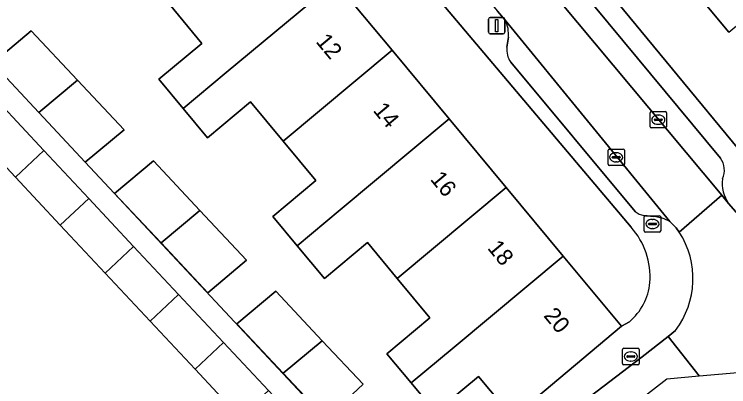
# Model space of a CAD drawing. Extents: x 163147 to 163550, y 380933 to 381639.
# Drawn here: x 163428.24 to 163471.73, y 380964.63 to 380987.27 of the extents above; entities that cross this region are included whole.
import ezdxf

# ---------------------------------------------------------------- set-up
doc = ezdxf.new("R2010")
doc.units = 0
for name, color, linetype in [('IMGEO_Brandkraan', 7, 'Continuous'), ('IMGEO_Erf', 7, 'Continuous'), ('IMGEO_Kolk', 7, 'Continuous'), ('IMGEO_Lichtmast', 7, 'Continuous'), ('IMGEO_Pand', 7, 'Continuous'), ('IMGEO_Pand_nummerreeks', 7, 'Continuous'), ('IMGEO_Parkeervlak_open', 7, 'Continuous'), ('IMGEO_Rijbaan_lokaal_open', 7, 'Continuous'), ('IMGEO_Voetpad_open', 7, 'Continuous')]:
    doc.layers.add(name, color=color, linetype=linetype)

msp = doc.modelspace()

# ---------------------------------------------------------------- linework, layer by layer
at = {"layer": 'IMGEO_Brandkraan'}
for p, q in [((163466.584, 380974.094), (163466.584, 380974.946)), ((163466.659, 380975.02), (163467.511, 380975.02)), ((163467.072, 380974.8), (163467.097, 380974.8)), ((163467.585, 380974.946), (163467.585, 380974.094)), ((163466.843, 380974.514), (163466.843, 380974.526)), ((163467.281, 380974.477), (163466.883, 380974.477)), ((163466.886, 380974.563), (163467.284, 380974.563)), ((163467.095, 380974.24), (163467.07, 380974.24)), ((163467.327, 380974.526), (163467.327, 380974.514)), ((163467.511, 380974.02), (163466.659, 380974.02))]:
    msp.add_line(p, q, dxfattribs=at)
for points in [[(163466.584, 380974.094), (163466.584, 380974.946)], [(163466.659, 380975.02), (163467.511, 380975.02)], [(163467.585, 380974.946), (163467.585, 380974.094)], [(163467.511, 380974.02), (163466.659, 380974.02)]]:
    msp.add_lwpolyline(points, dxfattribs=at)
for centre, radius, start, end in [((163466.661, 380974.944), 0.0765, 91.552, 178.448), ((163466.661, 380974.944), 0.0765, 91.552, 178.448), ((163467.509, 380974.944), 0.0765, 1.552, 88.448), ((163467.509, 380974.944), 0.0765, 1.552, 88.448), ((163466.883, 380974.523), 0.0403, 85.8775, 175.7526), ((163466.88, 380974.513), 0.0366, 178.938, 274.7102), ((163467.284, 380974.52), 0.043, 264.8664, 352.4533), ((163467.288, 380974.525), 0.0386, 1.7309, 96.639), ((163466.661, 380974.096), 0.0765, 181.552, 268.448), ((163466.661, 380974.096), 0.0765, 181.552, 268.448), ((163467.509, 380974.096), 0.0765, 271.552, 358.448), ((163467.509, 380974.096), 0.0765, 271.552, 358.448)]:
    msp.add_arc(centre, radius, start, end, dxfattribs=at)
for centre, major_axis, ratio, start_param, end_param in [((163467.071, 380974.52), (-0.387, 0.002), 0.722429, 4.712389, 7.853982), ((163467.096, 380974.52), (-0.39, 0.002), 0.717154, 1.570796, 4.712389)]:
    msp.add_ellipse(centre, major_axis=major_axis, ratio=ratio, start_param=start_param, end_param=end_param, dxfattribs=at)
at = {"layer": 'IMGEO_Erf'}
for points in [[(163449.567, 381084.29), (163437.58, 381020.705), (163442.086, 381015.361), (163446.308, 381010.353), (163455.037, 381000), (163475.613, 380975.099), (163477.178, 380973.206), (163480.619, 380969.042), (163481.073, 380968.493), (163500, 380970.878), (163500.852, 380970.985)], [(163465.785, 380974.327), (163444.089, 381000), (163430.255, 381016.703), (163412.29, 381000)], [(163430.721, 380996.239), (163428.728, 380998.634), (163426.107, 380996.453), (163424.629, 380998.229), (163423.156, 381000), (163425.774, 381002.186), (163423.784, 381004.577), (163422.673, 381003.646), (163420.144, 381006.846), (163426.609, 381012.836), (163429.41, 381009.418), (163430.345, 381010.201), (163433.893, 381005.936), (163437.364, 381001.765), (163438.832, 381000), (163440.834, 380997.593), (163444.305, 380993.421), (163447.775, 380989.25), (163451.246, 380985.078), (163454.717, 380980.906), (163458.188, 380976.735), (163461.658, 380972.563), (163465.205, 380968.3), (163465.68, 380968.578)], [(163471.728, 380986.177), (163468.244, 380990.373), (163464.761, 380994.568), (163461.277, 380998.765), (163460.251, 381000), (163457.711, 381003.059), (163464.426, 381008.598), (163466.369, 381006.243), (163468.677, 381008.159), (163470.427, 381006.038), (163471.859, 381004.302), (163469.551, 381002.386), (163471.431, 381000.107), (163471.519, 381000), (163473.387, 380997.736)], [(163458.585, 380962.751), (163456.5, 380965.257), (163453.879, 380963.076), (163452.396, 380964.857), (163450.918, 380966.633), (163453.54, 380968.814), (163451.547, 380971.21), (163449.737, 380973.385), (163447.116, 380971.203), (163445.455, 380973.2), (163443.977, 380974.976), (163446.598, 380977.157), (163444.605, 380979.553), (163442.612, 380981.948), (163439.991, 380979.767), (163438.513, 380981.543), (163437.035, 380983.319), (163439.656, 380985.5), (163437.663, 380987.896)], [(163426.905, 380984.295), (163429.274, 380986.266), (163432.095, 380983.264), (163434.926, 380980.25), (163432.558, 380978.28), (163448.109, 380961.66)], [(163426.542, 380958.821), (163434.543, 380950.278), (163434.254, 380950.007), (163433.995, 380950.283), (163431.905, 380948.325), (163432.157, 380948.056), (163431.414, 380947.36), (163431.171, 380947.619), (163428.956, 380945.545), (163429.175, 380945.312), (163428.949, 380945.1), (163432.3, 380941.64), (163451.173, 380956.232), (163446.447, 380961.48), (163444.722, 380959.854), (163441.979, 380962.779), (163439.245, 380965.695), (163436.51, 380968.612), (163433.775, 380971.528), (163431.04, 380974.444), (163428.306, 380977.361), (163425.571, 380980.277)]]:
    msp.add_lwpolyline(points, dxfattribs=at)
for points in [[(163439.54, 380975.339), (163442.383, 380972.312), (163440.014, 380970.343), (163437.172, 380973.368), (163434.343, 380976.38), (163436.711, 380978.35)], [(163444.153, 380970.428), (163446.985, 380967.414), (163449.466, 380964.773), (163447.224, 380962.668), (163444.616, 380965.444), (163441.785, 380968.458)]]:
    msp.add_lwpolyline(points, close=True, dxfattribs=at)
for centre, radius, start, end in [((163462.415, 380971.308), 4.525, 355.5309, 41.8581), ((163463.401, 380971.288), 3.541, 310.0664, 354.6074)]:
    msp.add_arc(centre, radius, start, end, dxfattribs=at)
at = {"layer": 'IMGEO_Kolk'}
for p, q in [((163466.94, 380980.432), (163466.94, 380981.284)), ((163467.015, 380981.358), (163467.867, 380981.358)), ((163467.941, 380981.284), (163467.941, 380980.432)), ((163467.199, 380980.852), (163467.199, 380980.864)), ((163467.637, 380980.815), (163467.239, 380980.815)), ((163467.242, 380980.901), (163467.64, 380980.901)), ((163467.428, 380981.138), (163467.453, 380981.138)), ((163467.683, 380980.864), (163467.683, 380980.852)), ((163467.867, 380980.358), (163467.015, 380980.358)), ((163467.451, 380980.578), (163467.426, 380980.578)), ((163464.453, 380979.073), (163465.305, 380979.073)), ((163464.378, 380978.147), (163464.378, 380978.999)), ((163464.68, 380978.616), (163465.078, 380978.616)), ((163464.866, 380978.853), (163464.891, 380978.853)), ((163465.379, 380978.999), (163465.379, 380978.147)), ((163464.637, 380978.567), (163464.637, 380978.579)), ((163465.075, 380978.53), (163464.677, 380978.53)), ((163464.889, 380978.293), (163464.864, 380978.293)), ((163465.121, 380978.579), (163465.121, 380978.567)), ((163465.305, 380978.073), (163464.453, 380978.073)), ((163465.267, 380966.035), (163465.267, 380966.887)), ((163465.342, 380966.961), (163466.194, 380966.961)), ((163466.268, 380966.887), (163466.268, 380966.035)), ((163465.526, 380966.455), (163465.526, 380966.467)), ((163465.964, 380966.418), (163465.566, 380966.418)), ((163465.569, 380966.504), (163465.967, 380966.504)), ((163465.755, 380966.741), (163465.78, 380966.741)), ((163466.01, 380966.467), (163466.01, 380966.455)), ((163465.778, 380966.181), (163465.753, 380966.181)), ((163466.194, 380965.961), (163465.342, 380965.961))]:
    msp.add_line(p, q, dxfattribs=at)
for points in [[(163466.94, 380980.432), (163466.94, 380981.284)], [(163467.015, 380981.358), (163467.867, 380981.358)], [(163467.941, 380981.284), (163467.941, 380980.432)], [(163467.867, 380980.358), (163467.015, 380980.358)], [(163464.453, 380979.073), (163465.305, 380979.073)], [(163464.378, 380978.147), (163464.378, 380978.999)], [(163465.379, 380978.999), (163465.379, 380978.147)], [(163465.305, 380978.073), (163464.453, 380978.073)], [(163465.267, 380966.035), (163465.267, 380966.887)], [(163465.342, 380966.961), (163466.194, 380966.961)], [(163466.268, 380966.887), (163466.268, 380966.035)], [(163466.194, 380965.961), (163465.342, 380965.961)]]:
    msp.add_lwpolyline(points, dxfattribs=at)
for centre, radius, start, end in [((163467.017, 380981.282), 0.0765, 91.552, 178.448), ((163467.017, 380981.282), 0.0765, 91.552, 178.448), ((163467.865, 380981.282), 0.0765, 1.552, 88.448), ((163467.865, 380981.282), 0.0765, 1.552, 88.448), ((163467.239, 380980.861), 0.0403, 85.8775, 175.7526), ((163467.236, 380980.851), 0.0366, 178.938, 274.7102), ((163467.64, 380980.858), 0.043, 264.8664, 352.4533), ((163467.644, 380980.863), 0.0386, 1.7309, 96.639), ((163467.017, 380980.434), 0.0765, 181.552, 268.448), ((163467.017, 380980.434), 0.0765, 181.552, 268.448), ((163467.865, 380980.434), 0.0765, 271.552, 358.448), ((163467.865, 380980.434), 0.0765, 271.552, 358.448), ((163464.455, 380978.997), 0.0765, 91.552, 178.448), ((163464.455, 380978.997), 0.0765, 91.552, 178.448), ((163465.303, 380978.997), 0.0765, 1.552, 88.448), ((163465.303, 380978.997), 0.0765, 1.552, 88.448), ((163464.677, 380978.576), 0.0403, 85.8775, 175.7526), ((163465.082, 380978.578), 0.0386, 1.7309, 96.639), ((163464.674, 380978.566), 0.0366, 178.938, 274.7102), ((163465.078, 380978.573), 0.043, 264.8664, 352.4533), ((163464.455, 380978.149), 0.0765, 181.552, 268.448), ((163464.455, 380978.149), 0.0765, 181.552, 268.448), ((163465.303, 380978.149), 0.0765, 271.552, 358.448), ((163465.303, 380978.149), 0.0765, 271.552, 358.448), ((163465.344, 380966.885), 0.0765, 91.552, 178.448), ((163465.344, 380966.885), 0.0765, 91.552, 178.448), ((163466.192, 380966.885), 0.0765, 1.552, 88.448), ((163466.192, 380966.885), 0.0765, 1.552, 88.448), ((163465.566, 380966.464), 0.0403, 85.8775, 175.7526), ((163465.563, 380966.454), 0.0366, 178.938, 274.7102), ((163465.967, 380966.461), 0.043, 264.8664, 352.4533), ((163465.971, 380966.466), 0.0386, 1.7309, 96.639), ((163465.344, 380966.037), 0.0765, 181.552, 268.448), ((163465.344, 380966.037), 0.0765, 181.552, 268.448), ((163466.192, 380966.037), 0.0765, 271.552, 358.448), ((163466.192, 380966.037), 0.0765, 271.552, 358.448)]:
    msp.add_arc(centre, radius, start, end, dxfattribs=at)
for centre, major_axis, ratio, start_param, end_param in [((163467.427, 380980.858), (-0.387, 0.002), 0.722429, 4.712389, 7.853982), ((163467.452, 380980.858), (-0.39, 0.002), 0.717154, 1.570796, 4.712389), ((163464.865, 380978.573), (-0.387, 0.002), 0.722429, 4.712389, 7.853982), ((163464.89, 380978.573), (-0.39, 0.002), 0.717154, 1.570796, 4.712389), ((163465.754, 380966.461), (-0.387, 0.002), 0.722429, 4.712389, 7.853982), ((163465.779, 380966.461), (-0.39, 0.002), 0.717154, 1.570796, 4.712389)]:
    msp.add_ellipse(centre, major_axis=major_axis, ratio=ratio, start_param=start_param, end_param=end_param, dxfattribs=at)
at = {"layer": 'IMGEO_Lichtmast'}
for p, q in [((163457.107, 380986.178), (163457.107, 380986.978)), ((163457.107, 380986.978), (163457.107, 380986.178)), ((163457.207, 380987.078), (163457.997, 380987.078)), ((163457.997, 380987.078), (163457.207, 380987.078)), ((163458.097, 380986.978), (163458.097, 380986.178)), ((163458.097, 380986.178), (163458.097, 380986.978)), ((163457.997, 380986.078), (163457.207, 380986.078)), ((163457.207, 380986.078), (163457.997, 380986.078))]:
    msp.add_line(p, q, dxfattribs=at)
msp.add_lwpolyline([(163457.527, 380986.953), (163457.677, 380986.953), (163457.677, 380986.203), (163457.527, 380986.203), (163457.527, 380986.953)], dxfattribs=at)
for centre, start, end in [((163457.207, 380986.978), 90, 180), ((163457.207, 380986.978), 90, 180), ((163457.997, 380986.978), 0, 90), ((163457.997, 380986.978), 360, 90), ((163457.207, 380986.178), 180, 270), ((163457.207, 380986.178), 180, 270), ((163457.997, 380986.178), 270, 0), ((163457.997, 380986.178), 270, 0)]:
    msp.add_arc(centre, 0.1, start, end, dxfattribs=at)
at = {"layer": 'IMGEO_Pand'}
for points in [[(163477.89, 380997.758), (163477.585, 380998.128), (163474.901, 380995.9), (163468.244, 380990.373), (163471.728, 380986.177), (163478.371, 380991.693), (163478.337, 380991.735), (163482.137, 380994.89), (163478.995, 380998.675)], [(163447.775, 380989.25), (163444.305, 380993.421), (163437.663, 380987.896), (163439.656, 380985.5), (163437.035, 380983.319), (163438.513, 380981.543), (163441.134, 380983.724)], [(163444.605, 380979.553), (163451.246, 380985.078), (163447.775, 380989.25), (163441.134, 380983.724), (163438.513, 380981.543), (163439.991, 380979.767), (163442.612, 380981.948)], [(163426.905, 380984.295), (163429.726, 380981.294), (163432.095, 380983.264), (163429.274, 380986.266)], [(163448.076, 380975.381), (163454.717, 380980.906), (163451.246, 380985.078), (163444.605, 380979.553), (163446.598, 380977.157), (163443.977, 380974.976), (163445.455, 380973.2)], [(163432.095, 380983.264), (163429.726, 380981.294), (163432.558, 380978.28), (163434.926, 380980.25)], [(163430.036, 380978.981), (163427.302, 380981.897), (163425.571, 380980.277), (163428.306, 380977.361)], [(163458.188, 380976.735), (163454.717, 380980.906), (163448.076, 380975.381), (163445.455, 380973.2), (163447.116, 380971.203), (163449.737, 380973.385), (163451.547, 380971.21)], [(163430.036, 380978.981), (163428.306, 380977.361), (163431.04, 380974.444), (163432.771, 380976.064)], [(163437.172, 380973.368), (163439.54, 380975.339), (163436.711, 380978.35), (163434.343, 380976.38)], [(163452.396, 380964.857), (163455.017, 380967.038), (163461.658, 380972.563), (163458.188, 380976.735), (163451.547, 380971.21), (163453.54, 380968.814), (163450.918, 380966.633)], [(163435.506, 380973.148), (163432.771, 380976.064), (163431.04, 380974.444), (163433.775, 380971.528)], [(163439.54, 380975.339), (163437.172, 380973.368), (163440.014, 380970.343), (163442.383, 380972.312)], [(163435.506, 380973.148), (163433.775, 380971.528), (163436.51, 380968.612), (163438.241, 380970.232)], [(163452.396, 380964.857), (163453.879, 380963.076), (163456.5, 380965.257), (163458.585, 380962.751), (163465.205, 380968.3), (163461.658, 380972.563), (163455.017, 380967.038)], [(163444.616, 380965.444), (163446.985, 380967.414), (163444.153, 380970.428), (163441.785, 380968.458)], [(163440.976, 380967.315), (163438.241, 380970.232), (163436.51, 380968.612), (163439.245, 380965.695)], [(163440.976, 380967.315), (163439.245, 380965.695), (163441.979, 380962.779), (163443.71, 380964.399)], [(163446.985, 380967.414), (163444.616, 380965.444), (163447.224, 380962.668), (163449.466, 380964.773)]]:
    msp.add_lwpolyline(points, close=True, dxfattribs=at)
at = {"layer": 'IMGEO_Parkeervlak_open'}
for points in [[(163448.598, 381003.486), (163451.466, 381000), (163471.302, 380976.274), (163471.722, 380975.772)], [(163471.219, 380978.526), (163453.398, 381000), (163451.336, 381002.479)], [(163468.143, 380974.673), (163458.125, 380986.915)], [(163458.316, 380985.869), (163458.222, 380985.27)], [(163458.458, 380984.351), (163466.037, 380975.28)], [(163466.558, 380975.043), (163467.166, 380974.968)]]:
    msp.add_lwpolyline(points, dxfattribs=at)
for centre, radius, start, end in [((163456.332, 380986.047), 1.992, 354.8659, 25.8306), ((163459.539, 380985.118), 1.325, 173.4289, 215.3759), ((163470.207, 380977.778), 1.258, 336.0326, 36.4779), ((163473.358, 380976.964), 2.024, 171.3787, 216.0617), ((163466.663, 380975.965), 0.928, 227.5731, 263.5059), ((163466.873, 380972.233), 2.75, 62.5056, 83.8916)]:
    msp.add_arc(centre, radius, start, end, dxfattribs=at)
at = {"layer": 'IMGEO_Rijbaan_lokaal_open'}
for points in [[(163451.466, 381000), (163448.598, 381003.486), (163446.783, 381005.693), (163442.958, 381010.342), (163434.736, 381020.337), (163432.143, 381018.005), (163432.926, 381017.057), (163435.783, 381013.597), (163436.489, 381012.744), (163457.662, 380987.457), (163458.125, 380986.915), (163468.143, 380974.673), (163468.518, 380974.28), (163468.717, 380974.022), (163471.302, 380976.274)], [(163440.224, 380943.633), (163453.618, 380954.002), (163467.957, 380965.102), (163469.933, 380965.281), (163469.933, 380965.281), (163468.039, 380967.688), (163466.466, 380966.45), (163455.762, 380958.299), (163453.433, 380956.525), (163452.777, 380956.023), (163438.866, 380945.378)]]:
    msp.add_lwpolyline(points, close=True, dxfattribs=at)
for points in [[(163473.796, 380973.391), (163471.722, 380975.772), (163471.302, 380976.274), (163468.717, 380974.022)], [(163468.487, 380968.048), (163468.039, 380967.688), (163469.933, 380965.281), (163469.933, 380965.281), (163473.467, 380965.601)]]:
    msp.add_lwpolyline(points, dxfattribs=at)
msp.add_arc((163464.348, 380971.199), 5.201, 322.7171, 32.8733, dxfattribs=at)
at = {"layer": 'IMGEO_Voetpad_open'}
for points in [[(163500.852, 380970.985), (163500, 380970.878), (163481.073, 380968.493), (163480.619, 380969.042), (163477.178, 380973.206), (163475.613, 380975.099), (163455.037, 381000), (163446.308, 381010.353), (163442.086, 381015.361), (163437.58, 381020.705), (163434.736, 381020.337), (163442.958, 381010.342), (163446.783, 381005.693), (163448.598, 381003.486)], [(163436.489, 381012.744), (163435.783, 381013.597), (163432.926, 381017.057), (163432.143, 381018.005), (163430.255, 381016.703), (163444.089, 381000), (163465.785, 380974.327)], [(163451.336, 381002.479), (163453.398, 381000), (163471.219, 380978.526)], [(163458.125, 380986.915), (163457.662, 380987.457)], [(163458.222, 380985.27), (163458.316, 380985.869)], [(163427.302, 380981.897), (163430.036, 380978.981), (163432.771, 380976.064), (163435.506, 380973.148), (163438.241, 380970.232), (163440.976, 380967.315), (163443.71, 380964.399), (163446.447, 380961.48), (163451.173, 380956.232), (163452.28, 380957.088), (163448.109, 380961.66), (163432.558, 380978.28), (163429.726, 380981.294), (163426.905, 380984.295)], [(163466.037, 380975.28), (163458.458, 380984.351)], [(163471.722, 380975.772), (163473.796, 380973.391), (163474.183, 380973.706)], [(163467.166, 380974.968), (163466.558, 380975.043)], [(163468.717, 380974.022), (163468.518, 380974.28), (163468.143, 380974.673)], [(163465.68, 380968.578), (163465.205, 380968.3), (163458.585, 380962.751), (163455.319, 380959.758), (163452.387, 380957.171), (163452.28, 380957.088), (163451.173, 380956.232), (163432.3, 380941.64), (163432.664, 380940.587), (163434.022, 380941.647), (163435.012, 380942.401), (163435.626, 380942.868), (163438.606, 380945.179), (163438.866, 380945.378), (163452.777, 380956.023), (163453.433, 380956.525), (163455.762, 380958.299), (163466.466, 380966.45)], [(163466.466, 380966.45), (163468.039, 380967.688), (163468.487, 380968.048)]]:
    msp.add_lwpolyline(points, dxfattribs=at)
for centre, radius, start, end in [((163456.332, 380986.047), 1.992, 354.8659, 25.8306), ((163459.539, 380985.118), 1.325, 173.4289, 215.3759), ((163470.207, 380977.778), 1.258, 336.0326, 36.4779), ((163473.358, 380976.964), 2.024, 171.3787, 216.0617), ((163466.663, 380975.965), 0.928, 227.5731, 263.5059), ((163466.873, 380972.233), 2.75, 62.5056, 83.8916), ((163462.415, 380971.308), 4.525, 355.5309, 41.8581), ((163464.348, 380971.199), 5.201, 322.7171, 32.8733), ((163463.401, 380971.288), 3.541, 310.0664, 354.6074)]:
    msp.add_arc(centre, radius, start, end, dxfattribs=at)

# ---------------------------------------------------------------- texts
at = {"layer": 'IMGEO_Pand_nummerreeks'}
for s, rotation, p in [('12', 309.759, (163446.551, 380985.594)), ('14', 309.759, (163450.033, 380981.409)), ('16', 309.7573, (163453.513, 380977.226)), ('18', 309.759, (163456.995, 380973.04)), ('20', 309.759, (163460.417, 380968.927))]:
    msp.add_text(s, height=1, rotation=rotation, dxfattribs=at).set_placement(p)

doc.saveas('drawing.dxf')
